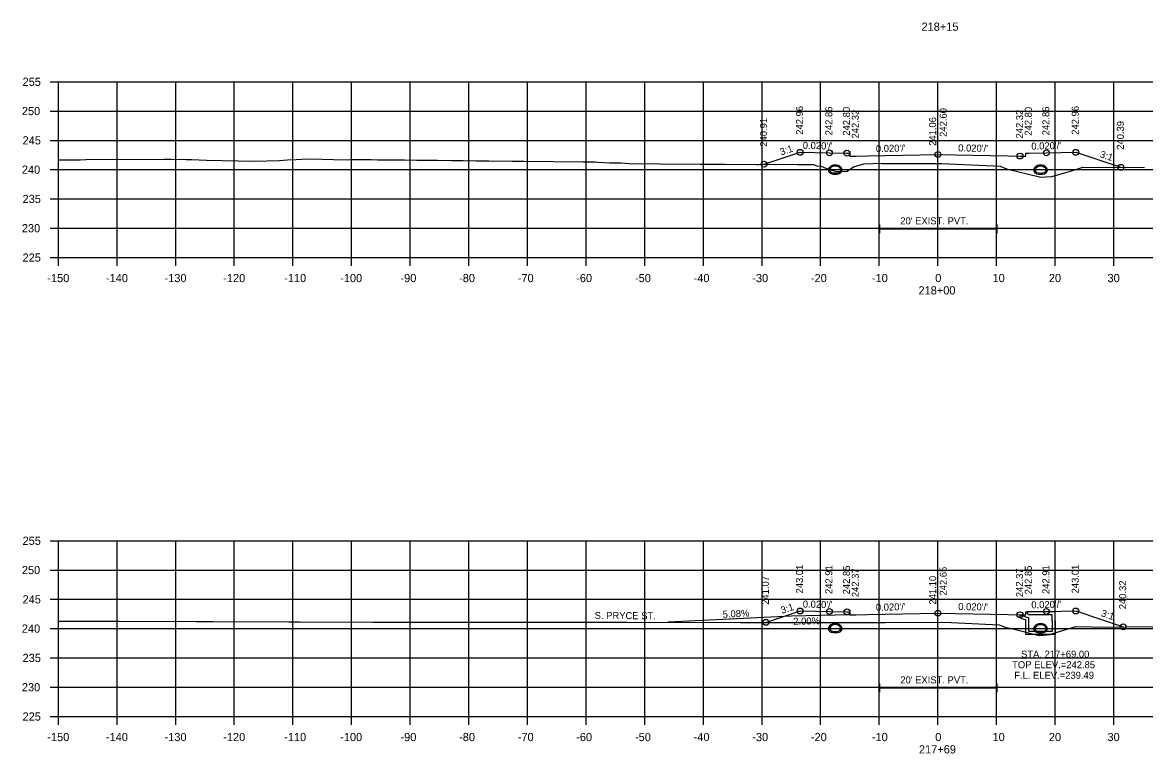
# Model space of a CAD drawing. Extents: x 1369627 to 1374022, y 380035 to 398173.
# Drawn here: x 1372730.1 to 1372921.4, y 384043.6 to 384168.4 of the extents above; entities that cross this region are included whole.
import ezdxf

# ---------------------------------------------------------------- set-up
doc = ezdxf.new("R2010")
doc.units = 0
for name, color, linetype in [('Default', 7, 'Continuous'), ('R_Alt Surface', 7, 'Continuous'), ('R_Axis', 7, 'Continuous'), ('R_Axis Annot', 7, 'Continuous'), ('R_Drive', 7, 'Continuous'), ('R_Exist Surface', 7, 'Continuous'), ('R_Fin Surface', 7, 'Continuous'), ('R_Grid', 7, 'Continuous'), ('R_No Plot', 7, 'Continuous'), ('R_Water', 7, 'Continuous'), ('R_Water Annot', 7, 'Continuous'), ('R_Xsect Elev', 7, 'Continuous'), ('R_Xsect Slope', 7, 'Continuous')]:
    doc.layers.add(name, color=color, linetype=linetype)

msp = doc.modelspace()

# ---------------------------------------------------------------- linework, layer by layer
at = {"layer": 'Default'}
for p, q in [((1372876.29, 384132.41), (1372876.29, 384133.91)), ((1372876.29, 384133.16), (1372896.29, 384133.16)), ((1372896.29, 384132.41), (1372896.29, 384133.91)), ((1372876.29, 384054.07), (1372876.29, 384055.57)), ((1372876.29, 384054.82), (1372896.29, 384054.82)), ((1372896.29, 384054.07), (1372896.29, 384055.57))]:
    msp.add_line(p, q, dxfattribs=at)
at = {"layer": 'R_Axis'}
for p, q in [((1372734.81, 384158.26), (1372736.21, 384158.26)), ((1372736.21, 384128.26), (1372736.21, 384158.26)), ((1372734.81, 384153.26), (1372736.21, 384153.26)), ((1372734.81, 384148.26), (1372736.21, 384148.26)), ((1372734.81, 384143.26), (1372736.21, 384143.26)), ((1372734.81, 384138.26), (1372736.21, 384138.26)), ((1372734.81, 384133.26), (1372736.21, 384133.26)), ((1372734.81, 384128.26), (1372736.21, 384128.26)), ((1372736.21, 384128.26), (1373036.21, 384128.26)), ((1372736.21, 384126.86), (1372736.21, 384128.26)), ((1372746.21, 384126.86), (1372746.21, 384128.26)), ((1372756.21, 384126.86), (1372756.21, 384128.26)), ((1372766.21, 384126.86), (1372766.21, 384128.26)), ((1372776.21, 384126.86), (1372776.21, 384128.26)), ((1372786.21, 384126.86), (1372786.21, 384128.26)), ((1372796.21, 384126.86), (1372796.21, 384128.26)), ((1372806.21, 384126.86), (1372806.21, 384128.26)), ((1372816.21, 384126.86), (1372816.21, 384128.26)), ((1372826.21, 384126.86), (1372826.21, 384128.26)), ((1372836.21, 384126.86), (1372836.21, 384128.26)), ((1372846.21, 384126.86), (1372846.21, 384128.26)), ((1372856.21, 384126.86), (1372856.21, 384128.26)), ((1372866.21, 384126.86), (1372866.21, 384128.26)), ((1372876.21, 384126.86), (1372876.21, 384128.26)), ((1372886.21, 384126.86), (1372886.21, 384128.26)), ((1372896.21, 384126.86), (1372896.21, 384128.26)), ((1372906.21, 384126.86), (1372906.21, 384128.26)), ((1372916.21, 384126.86), (1372916.21, 384128.26)), ((1372734.81, 384079.93), (1372736.21, 384079.93)), ((1372736.21, 384049.93), (1372736.21, 384079.93)), ((1372734.81, 384074.93), (1372736.21, 384074.93)), ((1372734.81, 384069.93), (1372736.21, 384069.93)), ((1372734.81, 384064.93), (1372736.21, 384064.93)), ((1372734.81, 384059.93), (1372736.21, 384059.93)), ((1372734.81, 384054.93), (1372736.21, 384054.93)), ((1372734.81, 384049.93), (1372736.21, 384049.93)), ((1372736.21, 384049.93), (1373036.21, 384049.93)), ((1372736.21, 384048.53), (1372736.21, 384049.93)), ((1372746.21, 384048.53), (1372746.21, 384049.93)), ((1372756.21, 384048.53), (1372756.21, 384049.93)), ((1372766.21, 384048.53), (1372766.21, 384049.93)), ((1372776.21, 384048.53), (1372776.21, 384049.93)), ((1372786.21, 384048.53), (1372786.21, 384049.93)), ((1372796.21, 384048.53), (1372796.21, 384049.93)), ((1372806.21, 384048.53), (1372806.21, 384049.93)), ((1372816.21, 384048.53), (1372816.21, 384049.93)), ((1372826.21, 384048.53), (1372826.21, 384049.93)), ((1372836.21, 384048.53), (1372836.21, 384049.93)), ((1372846.21, 384048.53), (1372846.21, 384049.93)), ((1372856.21, 384048.53), (1372856.21, 384049.93)), ((1372866.21, 384048.53), (1372866.21, 384049.93)), ((1372876.21, 384048.53), (1372876.21, 384049.93)), ((1372886.21, 384048.53), (1372886.21, 384049.93)), ((1372896.21, 384048.53), (1372896.21, 384049.93)), ((1372906.21, 384048.53), (1372906.21, 384049.93)), ((1372916.21, 384048.53), (1372916.21, 384049.93))]:
    msp.add_line(p, q, dxfattribs=at)
at = {"layer": 'R_Drive'}
for p, q in [((1372861.21, 384067.08), (1372840.21, 384066.01)), ((1372871.21, 384067.28), (1372861.21, 384067.08))]:
    msp.add_line(p, q, dxfattribs=at)
at = {"layer": 'R_Exist Surface'}
for points in [[(1372736.21, 384144.91), (1372737.51, 384144.91), (1372739.91, 384144.93), (1372740.9, 384144.98), (1372754.3, 384145.05), (1372755.37, 384145.04), (1372756.92, 384145), (1372757.59, 384145.06), (1372757.98, 384144.97), (1372758.92, 384144.99), (1372761.49, 384144.87), (1372769.55, 384144.73), (1372773.94, 384144.82), (1372775.31, 384144.96), (1372776.75, 384145.02), (1372778.66, 384145.09), (1372781.22, 384145.05), (1372783.1, 384144.99), (1372785.48, 384144.95), (1372786, 384144.99), (1372789.55, 384144.98), (1372790.68, 384144.93), (1372792.13, 384144.94), (1372795.23, 384144.94), (1372797.34, 384144.9), (1372800.88, 384144.87), (1372803.29, 384144.83), (1372805.23, 384144.83), (1372807.51, 384144.78), (1372809.63, 384144.75), (1372813.68, 384144.7), (1372815.64, 384144.72), (1372825.72, 384144.6), (1372827.78, 384144.59), (1372828.29, 384144.55), (1372830.21, 384144.44), (1372832.2, 384144.42), (1372833.55, 384144.33), (1372838.83, 384144.27), (1372845.68, 384144.19), (1372848.02, 384144.22), (1372849.89, 384144.22), (1372855.27, 384144.16), (1372855.65, 384144.16), (1372857.25, 384144.19), (1372862.33, 384144.12), (1372865.04, 384144.14), (1372865.49, 384143.91), (1372866.31, 384143.84), (1372867.8, 384143.22), (1372869.04, 384142.93), (1372870.75, 384143.02), (1372871.82, 384143.72), (1372873.59, 384144.24), (1372875.16, 384144.32), (1372875.52, 384144.34), (1372875.57, 384144.35), (1372875.59, 384144.37), (1372876.65, 384144.29), (1372884.84, 384144.32), (1372886.86, 384144.32), (1372895.71, 384143.92), (1372896.82, 384143.87), (1372896.93, 384143.82), (1372897.91, 384143.42), (1372901.67, 384142.48), (1372903.74, 384141.97), (1372904.62, 384142.02), (1372905.64, 384142.09), (1372908.83, 384143.01), (1372910.93, 384143.67), (1372921.46, 384143.64)], [(1372736.21, 384066.22), (1372745.65, 384066.19), (1372746.65, 384066.18), (1372759.75, 384066.14), (1372761.09, 384066.13), (1372762.52, 384066.13), (1372775.51, 384066.08), (1372777.31, 384066.08), (1372789.91, 384066.03), (1372791.99, 384066.04), (1372810.12, 384066.03), (1372811.8, 384066.03), (1372830.71, 384066.01), (1372831.99, 384066.02), (1372833.19, 384066.02), (1372852.55, 384066), (1372853.52, 384066), (1372873.54, 384065.99), (1372873.57, 384065.99), (1372873.62, 384065.99), (1372873.68, 384065.99), (1372873.77, 384065.99), (1372875.59, 384065.97), (1372876.72, 384065.95), (1372876.72, 384065.95), (1372877.29, 384065.96), (1372886.79, 384066.03), (1372888.5, 384065.95), (1372896.68, 384065.56), (1372897.22, 384065.36), (1372897.72, 384065.19), (1372899.66, 384064.7), (1372903.49, 384063.73), (1372904.21, 384063.81), (1372905.28, 384063.92), (1372907.62, 384064.64), (1372909.7, 384065.28), (1372915.19, 384065.2), (1372921.08, 384065.3), (1372926.19, 384065.13)]]:
    msp.add_lwpolyline(points, dxfattribs=at)
at = {"layer": 'R_Fin Surface'}
for points in [[(1372856.57, 384144.18), (1372862.7, 384146.22), (1372867.7, 384146.12), (1372870.7, 384146.06), (1372871.2, 384146.06), (1372871.21, 384145.56), (1372872.21, 384145.58), (1372874.21, 384145.62), (1372886.21, 384145.86), (1372898.21, 384145.62), (1372900.21, 384145.58), (1372901.21, 384145.56), (1372901.22, 384146.06), (1372901.72, 384146.06), (1372904.72, 384146.12), (1372909.72, 384146.22), (1372917.42, 384143.66)], [(1372856.88, 384066), (1372862.7, 384067.94), (1372867.7, 384067.84), (1372870.7, 384067.78), (1372871.2, 384067.78), (1372871.21, 384067.28), (1372872.21, 384067.3), (1372874.21, 384067.34), (1372886.21, 384067.58), (1372898.21, 384067.34), (1372900.21, 384067.3), (1372901.21, 384067.28), (1372901.22, 384067.78), (1372901.72, 384067.78), (1372904.72, 384067.84), (1372909.72, 384067.94), (1372917.81, 384065.24)]]:
    msp.add_lwpolyline(points, dxfattribs=at)
at = {"layer": 'R_Grid'}
for p, q in [((1372736.21, 384158.26), (1373036.21, 384158.26)), ((1372736.21, 384128.26), (1372736.21, 384158.26)), ((1372746.21, 384128.26), (1372746.21, 384158.26)), ((1372756.21, 384128.26), (1372756.21, 384158.26)), ((1372766.21, 384128.26), (1372766.21, 384158.26)), ((1372776.21, 384128.26), (1372776.21, 384158.26)), ((1372786.21, 384128.26), (1372786.21, 384158.26)), ((1372796.21, 384128.26), (1372796.21, 384158.26)), ((1372806.21, 384128.26), (1372806.21, 384158.26)), ((1372816.21, 384128.26), (1372816.21, 384158.26)), ((1372826.21, 384128.26), (1372826.21, 384158.26)), ((1372836.21, 384128.26), (1372836.21, 384158.26)), ((1372846.21, 384128.26), (1372846.21, 384158.26)), ((1372856.21, 384128.26), (1372856.21, 384158.26)), ((1372866.21, 384128.26), (1372866.21, 384158.26)), ((1372876.21, 384128.26), (1372876.21, 384158.26)), ((1372886.21, 384128.26), (1372886.21, 384158.26)), ((1372896.21, 384128.26), (1372896.21, 384158.26)), ((1372906.21, 384128.26), (1372906.21, 384158.26)), ((1372916.21, 384128.26), (1372916.21, 384158.26)), ((1372736.21, 384153.26), (1373036.21, 384153.26)), ((1372736.21, 384148.26), (1373036.21, 384148.26)), ((1372736.21, 384143.26), (1373036.21, 384143.26)), ((1372736.21, 384138.26), (1373036.21, 384138.26)), ((1372736.21, 384133.26), (1373036.21, 384133.26)), ((1372736.21, 384128.26), (1373036.21, 384128.26)), ((1372736.21, 384079.93), (1373036.21, 384079.93)), ((1372736.21, 384049.93), (1372736.21, 384079.93)), ((1372746.21, 384049.93), (1372746.21, 384079.93)), ((1372756.21, 384049.93), (1372756.21, 384079.93)), ((1372766.21, 384049.93), (1372766.21, 384079.93)), ((1372776.21, 384049.93), (1372776.21, 384079.93)), ((1372786.21, 384049.93), (1372786.21, 384079.93)), ((1372796.21, 384049.93), (1372796.21, 384079.93)), ((1372806.21, 384049.93), (1372806.21, 384079.93)), ((1372816.21, 384049.93), (1372816.21, 384079.93)), ((1372826.21, 384049.93), (1372826.21, 384079.93)), ((1372836.21, 384049.93), (1372836.21, 384079.93)), ((1372846.21, 384049.93), (1372846.21, 384079.93)), ((1372856.21, 384049.93), (1372856.21, 384079.93)), ((1372866.21, 384049.93), (1372866.21, 384079.93)), ((1372876.21, 384049.93), (1372876.21, 384079.93)), ((1372886.21, 384049.93), (1372886.21, 384079.93)), ((1372896.21, 384049.93), (1372896.21, 384079.93)), ((1372906.21, 384049.93), (1372906.21, 384079.93)), ((1372916.21, 384049.93), (1372916.21, 384079.93)), ((1372736.21, 384074.93), (1373036.21, 384074.93)), ((1372736.21, 384069.93), (1373036.21, 384069.93)), ((1372736.21, 384064.93), (1373036.21, 384064.93)), ((1372736.21, 384059.93), (1373036.21, 384059.93)), ((1372736.21, 384054.93), (1373036.21, 384054.93)), ((1372736.21, 384049.93), (1373036.21, 384049.93))]:
    msp.add_line(p, q, dxfattribs=at)
at = {"layer": 'R_No Plot'}
for centre in [(1372862.7, 384146.22), (1372867.7, 384146.12), (1372870.7, 384146.06), (1372904.72, 384146.12), (1372909.72, 384146.22), (1372856.57, 384144.18), (1372886.21, 384145.86), (1372900.21, 384145.58), (1372917.42, 384143.66), (1372862.7, 384067.94), (1372867.7, 384067.84), (1372870.7, 384067.78), (1372886.21, 384067.58), (1372904.72, 384067.84), (1372909.72, 384067.94), (1372856.88, 384066), (1372900.21, 384067.3), (1372917.81, 384065.24)]:
    msp.add_circle(centre, 0.5, dxfattribs=at)
at = {"layer": 'R_Water'}
for p, q in [((1372900.22, 384067.3), (1372901.72, 384066.78)), ((1372900.22, 384066.77), (1372901.22, 384066.42)), ((1372901.22, 384066.28), (1372901.22, 384066.42)), ((1372901.39, 384067.61), (1372901.47, 384067.78)), ((1372901.39, 384067.61), (1372901.72, 384067.28)), ((1372906.22, 384067.78), (1372901.47, 384067.78)), ((1372905.72, 384067.28), (1372901.72, 384067.28)), ((1372901.72, 384066.28), (1372901.72, 384066.78)), ((1372905.72, 384066.28), (1372905.72, 384067.28)), ((1372906.22, 384066.28), (1372906.22, 384067.78))]:
    msp.add_line(p, q, dxfattribs=at)
for points in [[(1372900.22, 384066.77), (1372900.22, 384067.3)], [(1372906.22, 384066.28), (1372906.22, 384063.92), (1372903.72, 384063.92), (1372901.22, 384063.92), (1372901.22, 384066.28)], [(1372905.72, 384066.28), (1372905.72, 384064.42), (1372903.72, 384064.42), (1372901.72, 384064.42), (1372901.72, 384066.28)]]:
    msp.add_lwpolyline(points, dxfattribs=at)
for centre, radius, start, end in [((1372868.19, 384143.21), 0.646, 136.3515, 253.9529), ((1372868.7, 384142.72), 1.35, 43.6485, 136.3515), ((1372868.19, 384143.21), 0.438, 136.3515, 253.9529), ((1372868.7, 384142.72), 1.15, 43.6485, 136.3515), ((1372868.7, 384144.99), 2.5, 253.9529, 286.0471), ((1372868.7, 384144.99), 2.29, 253.9529, 286.0471), ((1372869.21, 384143.21), 0.438, 286.0471, 43.6485), ((1372869.21, 384143.21), 0.646, 286.0471, 43.6485), ((1372903.21, 384143.19), 0.646, 136.3515, 253.9529), ((1372903.72, 384142.7), 1.35, 43.6485, 136.3515), ((1372903.21, 384143.19), 0.438, 136.3515, 253.9529), ((1372903.72, 384142.7), 1.15, 43.6485, 136.3515), ((1372903.72, 384144.97), 2.5, 253.9529, 286.0471), ((1372903.72, 384144.97), 2.29, 253.9529, 286.0471), ((1372904.23, 384143.19), 0.438, 286.0471, 43.6485), ((1372904.23, 384143.19), 0.646, 286.0471, 43.6485), ((1372868.19, 384064.95), 0.646, 136.3515, 253.9529), ((1372868.7, 384064.46), 1.35, 43.6485, 136.3515), ((1372868.19, 384064.95), 0.438, 136.3515, 253.9529), ((1372868.7, 384064.46), 1.15, 43.6485, 136.3515), ((1372868.7, 384066.73), 2.5, 253.9529, 286.0471), ((1372868.7, 384066.73), 2.29, 253.9529, 286.0471), ((1372869.21, 384064.95), 0.438, 286.0471, 43.6485), ((1372869.21, 384064.95), 0.646, 286.0471, 43.6485), ((1372903.21, 384064.93), 0.646, 136.3515, 253.9529), ((1372903.21, 384064.93), 0.646, 136.3515, 253.9529), ((1372903.72, 384064.44), 1.35, 43.6485, 136.3515), ((1372903.72, 384064.44), 1.35, 43.6485, 136.3515), ((1372903.21, 384064.93), 0.438, 136.3515, 253.9529), ((1372903.21, 384064.93), 0.438, 136.3515, 253.9529), ((1372903.72, 384064.44), 1.15, 43.6485, 136.3515), ((1372903.72, 384064.44), 1.15, 43.6485, 136.3515), ((1372903.72, 384066.71), 2.5, 253.9529, 286.0471), ((1372903.72, 384066.71), 2.5, 253.9529, 286.0471), ((1372903.72, 384066.71), 2.29, 253.9529, 286.0471), ((1372903.72, 384066.71), 2.29, 253.9529, 286.0471), ((1372904.23, 384064.93), 0.438, 286.0471, 43.6485), ((1372904.23, 384064.93), 0.438, 286.0471, 43.6485), ((1372904.23, 384064.93), 0.646, 286.0471, 43.6485), ((1372904.23, 384064.93), 0.646, 286.0471, 43.6485)]:
    msp.add_arc(centre, radius, start, end, dxfattribs=at)
at = {"layer": 'R_Xsect Elev'}
for p, q in [((1372886.21, 384144.32), (1372886.21, 384154.32)), ((1372886.21, 384066.03), (1372886.21, 384076.03))]:
    msp.add_line(p, q, dxfattribs=at)

# ---------------------------------------------------------------- texts
at = {"layer": 'R_Alt Surface'}
msp.add_text('S. PRYCE ST.', height=1.2, rotation=359.5795, dxfattribs=at).set_placement((1372827.66, 384066.59))
at = {"layer": 'R_Axis Annot'}
for s, height, p in [('218+15', 1.4, (1372883.41, 384166.96)), ('255', 1.4, (1372730.1, 384157.56)), ('250', 1.4, (1372729.98, 384152.56)), ('245', 1.4, (1372730.1, 384147.56)), ('240', 1.4, (1372729.98, 384142.56)), ('235', 1.4, (1372730.1, 384137.56)), ("20' EXIST. PVT.", 1.2, (1372879.79, 384133.92)), ('230', 1.4, (1372729.98, 384132.56)), ('225', 1.4, (1372730.1, 384127.56)), ('-150', 1.4, (1372734.32, 384124.06)), ('-140', 1.4, (1372744.32, 384124.06)), ('-130', 1.4, (1372754.32, 384124.06)), ('-120', 1.4, (1372764.32, 384124.06)), ('-110', 1.4, (1372774.72, 384124.06)), ('-100', 1.4, (1372784.27, 384124.06)), ('-90', 1.4, (1372794.55, 384124.06)), ('-80', 1.4, (1372804.55, 384124.06)), ('-70', 1.4, (1372814.55, 384124.06)), ('-60', 1.4, (1372824.52, 384124.06)), ('-50', 1.4, (1372834.55, 384124.06)), ('-40', 1.4, (1372844.55, 384124.06)), ('-30', 1.4, (1372854.55, 384124.06)), ('-20', 1.4, (1372864.55, 384124.06)), ('-10', 1.4, (1372874.95, 384124.06)), ('0', 1.4, (1372885.75, 384124.06)), ('10', 1.4, (1372895.52, 384124.06)), ('20', 1.4, (1372905.13, 384124.06)), ('30', 1.4, (1372915.13, 384124.06)), ('218+00', 1.4, (1372882.9, 384121.96)), ('255', 1.4, (1372730.1, 384079.23)), ('250', 1.4, (1372729.98, 384074.23)), ('245', 1.4, (1372730.1, 384069.23)), ('240', 1.4, (1372729.98, 384064.23)), ('235', 1.4, (1372730.1, 384059.23)), ("20' EXIST. PVT.", 1.2, (1372879.79, 384055.58)), ('230', 1.4, (1372729.98, 384054.23)), ('225', 1.4, (1372730.1, 384049.23)), ('-150', 1.4, (1372734.32, 384045.73)), ('-140', 1.4, (1372744.32, 384045.73)), ('-130', 1.4, (1372754.32, 384045.73)), ('-120', 1.4, (1372764.32, 384045.73)), ('-110', 1.4, (1372774.72, 384045.73)), ('-100', 1.4, (1372784.27, 384045.73)), ('-90', 1.4, (1372794.55, 384045.73)), ('-80', 1.4, (1372804.55, 384045.73)), ('-70', 1.4, (1372814.55, 384045.73)), ('-60', 1.4, (1372824.52, 384045.73)), ('-50', 1.4, (1372834.55, 384045.73)), ('-40', 1.4, (1372844.55, 384045.73)), ('-30', 1.4, (1372854.55, 384045.73)), ('-20', 1.4, (1372864.55, 384045.73)), ('-10', 1.4, (1372874.95, 384045.73)), ('0', 1.4, (1372885.75, 384045.73)), ('10', 1.4, (1372895.52, 384045.73)), ('20', 1.4, (1372905.13, 384045.73)), ('30', 1.4, (1372915.13, 384045.73)), ('217+69', 1.4, (1372882.98, 384043.63))]:
    msp.add_text(s, height=height, dxfattribs=at).set_placement(p)
at = {"layer": 'R_Water Annot'}
for s, p in [('STA. 217+69.00', (1372900.39, 384059.97)), ('TOP ELEV.=242.85', (1372898.87, 384058.17)), ('F.L. ELEV.=239.49', (1372899.22, 384056.37))]:
    msp.add_text(s, height=1.2, dxfattribs=at).set_placement(p)
at = {"layer": 'R_Xsect Elev'}
for s, rotation, p in [('242.96', 90, (1372863.2, 384149.22)), ('242.96', 90, (1372910.22, 384149.22)), ('242.86', 90, (1372868.2, 384149.12)), ('242.80', 90, (1372871.2, 384149.06)), ('242.32', 90, (1372872.71, 384148.58)), ('241.06', 90, (1372885.91, 384147.32)), ('242.60', 90, (1372887.71, 384148.86)), ('242.32', 90, (1372900.71, 384148.58)), ('242.80', 90, (1372902.22, 384149.06)), ('242.86', 90, (1372905.22, 384149.12)), ('240.91', 90, (1372857.07, 384147.18)), ('240.39', 90, (1372917.92, 384146.66)), ('243.01', 90, (1372863.2, 384070.94)), ('242.91', 90, (1372868.2, 384070.84)), ('242.85', 90, (1372871.2, 384070.78)), ('242.85', 90, (1372902.22, 384070.78)), ('242.91', 90, (1372905.22, 384070.84)), ('243.01', 90, (1372910.22, 384070.94)), ('241.07', 90, (1372857.38, 384069)), ('242.37', 90, (1372872.71, 384070.3)), ('241.10', 90, (1372885.91, 384069.03)), ('242.65', 90, (1372887.71, 384070.58)), ('242.37', 90, (1372900.71, 384070.3)), ('240.32', 90, (1372918.31, 384068.24)), ('5.08%', 2.9099, (1372849.53, 384066.77)), ('2.00%', 1.1458, (1372861.55, 384065.58))]:
    msp.add_text(s, height=1.2, rotation=rotation, dxfattribs=at).set_placement(p)
at = {"layer": 'R_Xsect Slope'}
for s, rotation, p in [('3:1', 18.4332, (1372859.48, 384145.67)), ("0.020'/'", 358.8542, (1372863.15, 384146.81)), ("0.020'/'", 1.1458, (1372875.64, 384146.25)), ("0.020'/'", 358.8542, (1372889.66, 384146.39)), ("0.020'/'", 1.1458, (1372902.15, 384146.67)), ('3:1', 341.5668, (1372913.73, 384145.41)), ('3:1', 18.4332, (1372859.63, 384067.44)), ("0.020'/'", 358.8542, (1372863.15, 384068.53)), ("0.020'/'", 1.1458, (1372875.64, 384067.97)), ("0.020'/'", 358.8542, (1372889.66, 384068.11)), ("0.020'/'", 1.1458, (1372902.15, 384068.39)), ('3:1', 341.5668, (1372913.93, 384067.07))]:
    msp.add_text(s, height=1.2, rotation=rotation, dxfattribs=at).set_placement(p)

doc.saveas('drawing.dxf')
